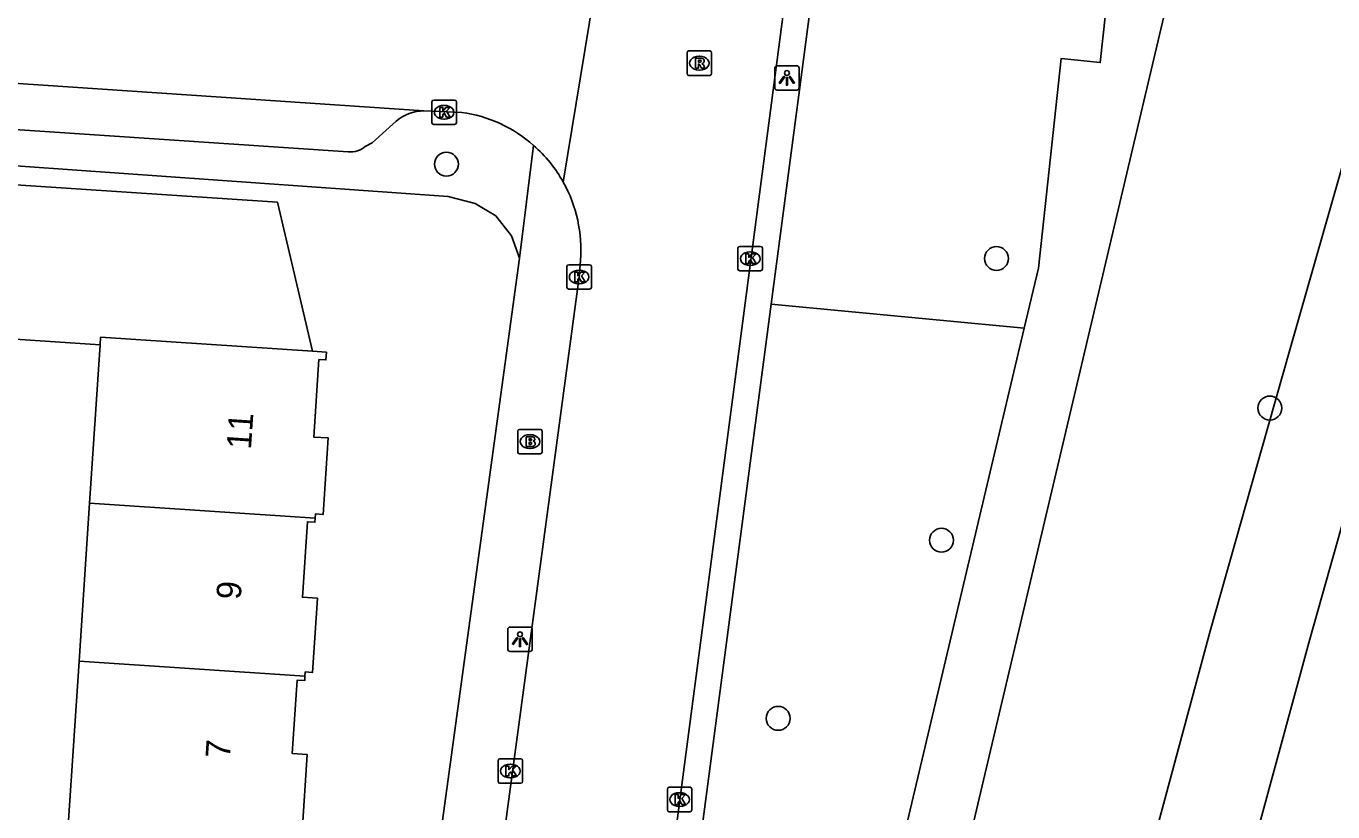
# Model space of a CAD drawing. Extents: x 161848 to 162726, y 385382 to 386521.
# Drawn here: x 162217.7 to 162271.1, y 386184.8 to 386216.9 of the extents above; entities that cross this region are included whole.
import ezdxf

# ---------------------------------------------------------------- set-up
doc = ezdxf.new("R2010")
doc.units = 0
for name, color, linetype in [('IMGEO_Boom', 7, 'Continuous'), ('IMGEO_Brandkraan', 7, 'Continuous'), ('IMGEO_Groenvoorziening', 7, 'Continuous'), ('IMGEO_Kolk', 7, 'Continuous'), ('IMGEO_Lichtpunt', 7, 'Continuous'), ('IMGEO_Pand', 7, 'Continuous'), ('IMGEO_Pand_nummerreeks', 7, 'Continuous'), ('IMGEO_Rietland', 7, 'Continuous'), ('IMGEO_Rijbaan_lokaal_open', 7, 'Continuous'), ('IMGEO_Rioolput', 7, 'Continuous'), ('IMGEO_Voetpad_halfverhard', 7, 'Continuous'), ('IMGEO_Voetpad_open', 7, 'Continuous'), ('IMGEO_Waterloop', 7, 'Continuous')]:
    doc.layers.add(name, color=color, linetype=linetype)

msp = doc.modelspace()

# ---------------------------------------------------------------- linework, layer by layer
at = {"layer": 'IMGEO_Boom'}
for centre in [(162234.857, 386211.277), (162257.34, 386207.423), (162268.511, 386201.308), (162255.091, 386195.903), (162248.417, 386188.622)]:
    msp.add_circle(centre, 0.489, dxfattribs=at)
at = {"layer": 'IMGEO_Brandkraan'}
for p, q in [((162237.77, 386199.511), (162237.77, 386200.363)), ((162237.845, 386200.437), (162238.697, 386200.437)), ((162238.771, 386200.363), (162238.771, 386199.511)), ((162238.258, 386200.217), (162238.283, 386200.217)), ((162238.697, 386199.437), (162237.845, 386199.437)), ((162238.281, 386199.657), (162238.256, 386199.657))]:
    msp.add_line(p, q, dxfattribs=at)
for points in [[(162237.77, 386199.511), (162237.77, 386200.363)], [(162237.845, 386200.437), (162238.697, 386200.437)], [(162238.771, 386200.363), (162238.771, 386199.511)], [(162238.118, 386200.137), (162238.118, 386199.737), (162238.331, 386199.737)], [(162238.349, 386200.137), (162238.118, 386200.137)], [(162238.297, 386200.056), (162238.243, 386200.056), (162238.243, 386199.98)], [(162238.243, 386199.98), (162238.296, 386199.98)], [(162238.305, 386199.904), (162238.243, 386199.904), (162238.243, 386199.823)], [(162238.243, 386199.823), (162238.305, 386199.823)], [(162238.697, 386199.437), (162237.845, 386199.437)]]:
    msp.add_lwpolyline(points, dxfattribs=at)
for centre, radius, start, end in [((162237.847, 386200.361), 0.0765, 91.552, 178.448), ((162237.847, 386200.361), 0.0765, 91.552, 178.448), ((162238.695, 386200.361), 0.0765, 1.552, 88.448), ((162238.695, 386200.361), 0.0765, 1.552, 88.448), ((162238.298, 386200.018), 0.0379, 267.8285, 90.9355), ((162238.306, 386199.863), 0.0404, 269.8759, 90.5077), ((162238.353, 386199.992), 0.145, 59.4692, 91.5367), ((162238.378, 386200.039), 0.0922, 285.5137, 58.1501), ((162238.383, 386199.847), 0.105, 301.3115, 78.989), ((162237.847, 386199.513), 0.0765, 181.552, 268.448), ((162237.847, 386199.513), 0.0765, 181.552, 268.448), ((162238.337, 386199.988), 0.251, 268.6676, 293.5347), ((162238.695, 386199.513), 0.0765, 271.552, 358.448), ((162238.695, 386199.513), 0.0765, 271.552, 358.448)]:
    msp.add_arc(centre, radius, start, end, dxfattribs=at)
for centre, major_axis, ratio, start_param, end_param in [((162238.257, 386199.937), (-0.387, 0.002), 0.722429, 4.712389, 7.853982), ((162238.282, 386199.937), (-0.39, 0.002), 0.717154, 1.570796, 4.712389)]:
    msp.add_ellipse(centre, major_axis=major_axis, ratio=ratio, start_param=start_param, end_param=end_param, dxfattribs=at)
at = {"layer": 'IMGEO_Groenvoorziening'}
msp.add_lwpolyline([(162248.129, 386205.557), (162258.469, 386204.571)], dxfattribs=at)
at = {"layer": 'IMGEO_Kolk'}
for p, q in [((162234.264, 386212.975), (162234.264, 386213.827)), ((162234.339, 386213.901), (162235.191, 386213.901)), ((162235.265, 386213.827), (162235.265, 386212.975)), ((162234.752, 386213.681), (162234.777, 386213.681)), ((162235.191, 386212.901), (162234.339, 386212.901)), ((162234.775, 386213.121), (162234.75, 386213.121)), ((162246.772, 386206.991), (162246.772, 386207.843)), ((162246.847, 386207.917), (162247.699, 386207.917)), ((162247.773, 386207.843), (162247.773, 386206.991)), ((162247.26, 386207.697), (162247.285, 386207.697)), ((162239.781, 386206.241), (162239.781, 386207.093)), ((162239.856, 386207.167), (162240.708, 386207.167)), ((162240.269, 386206.947), (162240.294, 386206.947)), ((162240.782, 386207.093), (162240.782, 386206.241)), ((162247.699, 386206.917), (162246.847, 386206.917)), ((162247.283, 386207.137), (162247.258, 386207.137)), ((162240.292, 386206.387), (162240.267, 386206.387)), ((162240.708, 386206.167), (162239.856, 386206.167)), ((162236.97, 386186.044), (162236.97, 386186.896)), ((162237.045, 386186.97), (162237.897, 386186.97)), ((162237.458, 386186.75), (162237.483, 386186.75)), ((162237.971, 386186.896), (162237.971, 386186.044)), ((162237.897, 386185.97), (162237.045, 386185.97)), ((162237.481, 386186.19), (162237.456, 386186.19)), ((162243.887, 386184.877), (162243.887, 386185.729)), ((162243.962, 386185.803), (162244.814, 386185.803)), ((162244.375, 386185.583), (162244.4, 386185.583)), ((162244.888, 386185.729), (162244.888, 386184.877)), ((162244.398, 386185.023), (162244.373, 386185.023)), ((162244.814, 386184.803), (162243.962, 386184.803))]:
    msp.add_line(p, q, dxfattribs=at)
for points in [[(162234.264, 386212.975), (162234.264, 386213.827)], [(162234.339, 386213.901), (162235.191, 386213.901)], [(162235.265, 386213.827), (162235.265, 386212.975)], [(162234.585, 386213.601), (162234.708, 386213.601), (162234.708, 386213.45), (162234.838, 386213.601), (162235.002, 386213.601), (162234.856, 386213.45), (162235.009, 386213.201), (162234.857, 386213.201), (162234.772, 386213.365), (162234.708, 386213.298), (162234.708, 386213.201), (162234.585, 386213.201), (162234.585, 386213.601)], [(162235.191, 386212.901), (162234.339, 386212.901)], [(162246.772, 386206.991), (162246.772, 386207.843)], [(162246.847, 386207.917), (162247.699, 386207.917)], [(162247.773, 386207.843), (162247.773, 386206.991)], [(162247.093, 386207.617), (162247.216, 386207.617), (162247.216, 386207.466), (162247.346, 386207.617), (162247.51, 386207.617), (162247.364, 386207.466), (162247.517, 386207.217), (162247.365, 386207.217), (162247.28, 386207.381), (162247.216, 386207.314), (162247.216, 386207.217), (162247.093, 386207.217), (162247.093, 386207.617)], [(162239.781, 386206.241), (162239.781, 386207.093)], [(162239.856, 386207.167), (162240.708, 386207.167)], [(162240.102, 386206.867), (162240.225, 386206.867), (162240.225, 386206.716), (162240.355, 386206.867), (162240.519, 386206.867), (162240.373, 386206.716), (162240.526, 386206.467), (162240.374, 386206.467), (162240.289, 386206.631), (162240.225, 386206.564), (162240.225, 386206.467), (162240.102, 386206.467), (162240.102, 386206.867)], [(162240.782, 386207.093), (162240.782, 386206.241)], [(162247.699, 386206.917), (162246.847, 386206.917)], [(162240.708, 386206.167), (162239.856, 386206.167)], [(162236.97, 386186.044), (162236.97, 386186.896)], [(162237.045, 386186.97), (162237.897, 386186.97)], [(162237.291, 386186.67), (162237.414, 386186.67), (162237.414, 386186.519), (162237.544, 386186.67), (162237.708, 386186.67), (162237.562, 386186.519), (162237.715, 386186.27), (162237.563, 386186.27), (162237.478, 386186.434), (162237.414, 386186.367), (162237.414, 386186.27), (162237.291, 386186.27), (162237.291, 386186.67)], [(162237.971, 386186.896), (162237.971, 386186.044)], [(162237.897, 386185.97), (162237.045, 386185.97)], [(162243.887, 386184.877), (162243.887, 386185.729)], [(162243.962, 386185.803), (162244.814, 386185.803)], [(162244.208, 386185.503), (162244.331, 386185.503), (162244.331, 386185.352), (162244.461, 386185.503), (162244.625, 386185.503), (162244.479, 386185.352), (162244.632, 386185.103), (162244.48, 386185.103), (162244.395, 386185.267), (162244.331, 386185.2), (162244.331, 386185.103), (162244.208, 386185.103), (162244.208, 386185.503)], [(162244.888, 386185.729), (162244.888, 386184.877)], [(162244.814, 386184.803), (162243.962, 386184.803)]]:
    msp.add_lwpolyline(points, dxfattribs=at)
for centre, start, end in [((162234.341, 386213.825), 91.552, 178.448), ((162234.341, 386213.825), 91.552, 178.448), ((162235.189, 386213.825), 1.552, 88.448), ((162235.189, 386213.825), 1.552, 88.448), ((162234.341, 386212.977), 181.552, 268.448), ((162234.341, 386212.977), 181.552, 268.448), ((162235.189, 386212.977), 271.552, 358.448), ((162235.189, 386212.977), 271.552, 358.448), ((162246.849, 386207.841), 91.552, 178.448), ((162246.849, 386207.841), 91.552, 178.448), ((162247.697, 386207.841), 1.552, 88.448), ((162247.697, 386207.841), 1.552, 88.448), ((162239.858, 386207.091), 91.552, 178.448), ((162239.858, 386207.091), 91.552, 178.448), ((162240.706, 386207.091), 1.552, 88.448), ((162240.706, 386207.091), 1.552, 88.448), ((162246.849, 386206.993), 181.552, 268.448), ((162246.849, 386206.993), 181.552, 268.448), ((162247.697, 386206.993), 271.552, 358.448), ((162247.697, 386206.993), 271.552, 358.448), ((162239.858, 386206.243), 181.552, 268.448), ((162239.858, 386206.243), 181.552, 268.448), ((162240.706, 386206.243), 271.552, 358.448), ((162240.706, 386206.243), 271.552, 358.448), ((162237.047, 386186.894), 91.552, 178.448), ((162237.047, 386186.894), 91.552, 178.448), ((162237.895, 386186.894), 1.552, 88.448), ((162237.895, 386186.894), 1.552, 88.448), ((162237.047, 386186.046), 181.552, 268.448), ((162237.047, 386186.046), 181.552, 268.448), ((162237.895, 386186.046), 271.552, 358.448), ((162237.895, 386186.046), 271.552, 358.448), ((162243.964, 386185.727), 91.552, 178.448), ((162243.964, 386185.727), 91.552, 178.448), ((162244.812, 386185.727), 1.552, 88.448), ((162244.812, 386185.727), 1.552, 88.448), ((162243.964, 386184.879), 181.552, 268.448), ((162243.964, 386184.879), 181.552, 268.448), ((162244.812, 386184.879), 271.552, 358.448), ((162244.812, 386184.879), 271.552, 358.448)]:
    msp.add_arc(centre, 0.0765, start, end, dxfattribs=at)
for centre, major_axis, ratio, start_param, end_param in [((162234.751, 386213.401), (-0.387, 0.002), 0.722429, 4.712389, 7.853982), ((162234.776, 386213.401), (-0.39, 0.002), 0.717154, 1.570796, 4.712389), ((162247.259, 386207.417), (-0.387, 0.002), 0.722429, 4.712389, 7.853982), ((162247.284, 386207.417), (-0.39, 0.002), 0.717154, 1.570796, 4.712389), ((162240.268, 386206.667), (-0.387, 0.002), 0.722429, 4.712389, 7.853982), ((162240.293, 386206.667), (-0.39, 0.002), 0.717154, 1.570796, 4.712389), ((162237.457, 386186.47), (-0.387, 0.002), 0.722429, 4.712389, 7.853982), ((162237.482, 386186.47), (-0.39, 0.002), 0.717154, 1.570796, 4.712389), ((162244.374, 386185.303), (-0.387, 0.002), 0.722429, 4.712389, 7.853982), ((162244.399, 386185.303), (-0.39, 0.002), 0.717154, 1.570796, 4.712389)]:
    msp.add_ellipse(centre, major_axis=major_axis, ratio=ratio, start_param=start_param, end_param=end_param, dxfattribs=at)
at = {"layer": 'IMGEO_Lichtpunt'}
for p, q in [((162249.176, 386215.303), (162248.368, 386215.303)), ((162249.176, 386215.303), (162248.368, 386215.303)), ((162248.274, 386215.208), (162248.274, 386214.401)), ((162248.274, 386215.208), (162248.274, 386214.401)), ((162249.27, 386214.401), (162249.27, 386215.208)), ((162249.27, 386214.401), (162249.27, 386215.208)), ((162248.368, 386214.307), (162249.176, 386214.307)), ((162248.368, 386214.307), (162249.176, 386214.307)), ((162238.268, 386192.356), (162237.46, 386192.356)), ((162238.268, 386192.356), (162237.46, 386192.356)), ((162237.366, 386192.261), (162237.366, 386191.454)), ((162237.366, 386192.261), (162237.366, 386191.454)), ((162238.362, 386191.454), (162238.362, 386192.261)), ((162238.362, 386191.454), (162238.362, 386192.261)), ((162237.46, 386191.36), (162238.268, 386191.36)), ((162237.46, 386191.36), (162238.268, 386191.36))]:
    msp.add_line(p, q, dxfattribs=at)
for points in [[(162248.648, 386214.872), (162248.687, 386214.844), (162248.499, 386214.582), (162248.461, 386214.609), (162248.648, 386214.872)], [(162248.75, 386214.824), (162248.797, 386214.824), (162248.797, 386214.502), (162248.75, 386214.502), (162248.75, 386214.824)], [(162248.86, 386214.844), (162248.898, 386214.871), (162249.085, 386214.609), (162249.046, 386214.581), (162248.86, 386214.844)], [(162237.74, 386191.925), (162237.779, 386191.897), (162237.591, 386191.635), (162237.553, 386191.662), (162237.74, 386191.925)], [(162237.842, 386191.877), (162237.889, 386191.877), (162237.889, 386191.555), (162237.842, 386191.555), (162237.842, 386191.877)], [(162237.952, 386191.897), (162237.99, 386191.924), (162238.177, 386191.662), (162238.138, 386191.634), (162237.952, 386191.897)]]:
    msp.add_lwpolyline(points, dxfattribs=at)
for centre in [(162248.773, 386215.006), (162237.865, 386192.059)]:
    msp.add_circle(centre, 0.0994, dxfattribs=at)
for centre, start, end in [((162248.368, 386215.208), 90, 180), ((162248.368, 386215.208), 90, 180), ((162249.176, 386215.208), 0, 90), ((162249.176, 386215.208), 0, 90), ((162248.368, 386214.401), 180, 270), ((162248.368, 386214.401), 180, 270), ((162249.176, 386214.401), 270, 0), ((162249.176, 386214.401), 270, 360), ((162237.46, 386192.261), 90, 180), ((162237.46, 386192.261), 90, 180), ((162238.268, 386192.261), 0, 90), ((162238.268, 386192.261), 0, 90), ((162237.46, 386191.454), 180, 270), ((162237.46, 386191.454), 180, 270), ((162238.268, 386191.454), 270, 0), ((162238.268, 386191.454), 270, 360)]:
    msp.add_arc(centre, 0.0946, start, end, dxfattribs=at)
at = {"layer": 'IMGEO_Pand'}
for points in [[(162229.385, 386203.63), (162227.948, 386209.731), (162211.283, 386210.833)], [(162210.867, 386204.545), (162220.703, 386203.887)], [(162220.703, 386203.887), (162220.724, 386204.207), (162229.385, 386203.63)], [(162220.703, 386203.887), (162220.275, 386197.423)], [(162229.492, 386196.81), (162229.503, 386196.978), (162229.825, 386196.957), (162230.031, 386200.084), (162229.436, 386200.123), (162229.645, 386203.292), (162229.934, 386203.273), (162229.955, 386203.592), (162229.385, 386203.63)], [(162220.275, 386197.423), (162219.847, 386190.958)], [(162229.492, 386196.81), (162220.275, 386197.423)], [(162229.077, 386190.345), (162229.088, 386190.519), (162229.385, 386190.499), (162229.586, 386193.531), (162228.974, 386193.572), (162229.178, 386196.661), (162229.481, 386196.641), (162229.492, 386196.81)], [(162219.847, 386190.958), (162219.417, 386184.447)], [(162219.847, 386190.958), (162229.077, 386190.345)], [(162228.57, 386183.838), (162228.581, 386184.007), (162228.964, 386183.981), (162229.172, 386187.138), (162228.559, 386187.179), (162228.758, 386190.188), (162229.065, 386190.168), (162229.077, 386190.345)]]:
    msp.add_lwpolyline(points, dxfattribs=at)
at = {"layer": 'IMGEO_Rietland'}
msp.add_lwpolyline([(162317.713, 386335.163), (162298.101, 386290.767), (162281.532, 386245.028), (162277.869, 386233.716), (162276.768, 386230.072), (162275.09, 386223.991), (162273.521, 386218.452), (162272.276, 386213.996), (162269.353, 386203.783), (162268.162, 386199.561), (162266.087, 386192.236), (162263.976, 386184.406), (162260.963, 386173.327), (162258.167, 386162.865)], dxfattribs=at)
at = {"layer": 'IMGEO_Rijbaan_lokaal_open'}
for points in [[(162251.724, 386241.049), (162241.439, 386162.788)], [(162127.244, 386220.666), (162233.934, 386213.458)], [(162239.635, 386210.544), (162241.242, 386220.325)], [(162233.934, 386213.458), (162235.484, 386213.396)], [(162234.419, 386163.158), (162240.282, 386206.667), (162240.335, 386207.335)]]:
    msp.add_lwpolyline(points, dxfattribs=at)
for centre, radius, start, end in [((162234.677, 386207.771), 5.683, 48.7908, 81.8372), ((162234.667, 386207.771), 5.689, 29.1752, 48.719), ((162234.671, 386207.78), 5.681, 355.5037, 29.1074)]:
    msp.add_arc(centre, radius, start, end, dxfattribs=at)
at = {"layer": 'IMGEO_Rioolput'}
for p, q in [((162244.694, 386214.982), (162244.694, 386215.834)), ((162244.769, 386215.908), (162245.621, 386215.908)), ((162245.695, 386215.834), (162245.695, 386214.982)), ((162245.182, 386215.688), (162245.207, 386215.688)), ((162245.621, 386214.908), (162244.769, 386214.908)), ((162245.205, 386215.128), (162245.18, 386215.128))]:
    msp.add_line(p, q, dxfattribs=at)
for points in [[(162244.694, 386214.982), (162244.694, 386215.834)], [(162244.769, 386215.908), (162245.621, 386215.908)], [(162245.695, 386215.834), (162245.695, 386214.982)], [(162245.283, 386215.606), (162245.031, 386215.608), (162245.031, 386215.208)], [(162245.031, 386215.208), (162245.155, 386215.208), (162245.155, 386215.37), (162245.166, 386215.37)], [(162245.209, 386215.527), (162245.155, 386215.527), (162245.155, 386215.446)], [(162245.155, 386215.446), (162245.207, 386215.446)], [(162245.213, 386215.341), (162245.284, 386215.208), (162245.424, 386215.208), (162245.359, 386215.334)], [(162245.621, 386214.908), (162244.769, 386214.908)]]:
    msp.add_lwpolyline(points, dxfattribs=at)
for centre, radius, start, end in [((162244.771, 386215.832), 0.0765, 91.552, 178.448), ((162244.771, 386215.832), 0.0765, 91.552, 178.448), ((162245.619, 386215.832), 0.0765, 1.552, 88.448), ((162245.619, 386215.832), 0.0765, 1.552, 88.448), ((162245.165, 386215.317), 0.0533, 26.0293, 88.6989), ((162245.191, 386215.635), 0.19, 274.7715, 282.9687), ((162245.215, 386215.431), 0.0964, 77.0061, 93.1865), ((162245.229, 386215.488), 0.0378, 276.6634, 79.6772), ((162245.282, 386215.496), 0.109, 350.3612, 89.416), ((162245.28, 386215.496), 0.112, 277.5842, 350.9817), ((162245.264, 386215.281), 0.108, 29.5134, 73.7905), ((162244.771, 386214.984), 0.0765, 181.552, 268.448), ((162244.771, 386214.984), 0.0765, 181.552, 268.448), ((162245.619, 386214.984), 0.0765, 271.552, 358.448), ((162245.619, 386214.984), 0.0765, 271.552, 358.448)]:
    msp.add_arc(centre, radius, start, end, dxfattribs=at)
for centre, major_axis, ratio, start_param, end_param in [((162245.181, 386215.408), (-0.387, 0.002), 0.722429, 4.712389, 7.853982), ((162245.206, 386215.408), (-0.39, 0.002), 0.717154, 1.570796, 4.712389)]:
    msp.add_ellipse(centre, major_axis=major_axis, ratio=ratio, start_param=start_param, end_param=end_param, dxfattribs=at)
at = {"layer": 'IMGEO_Voetpad_halfverhard'}
for points in [[(162250.491, 386159.339), (162253.156, 386170.623), (162271.887, 386250), (162290.161, 386327.442), (162292.79, 386338.592)], [(162262.11, 386220.303), (162261.581, 386215.429), (162259.975, 386215.602), (162259.049, 386207.021), (162258.469, 386204.571)], [(162258.469, 386204.571), (162250.31, 386170.088)]]:
    msp.add_lwpolyline(points, dxfattribs=at)
at = {"layer": 'IMGEO_Voetpad_open'}
for points in [[(162248.129, 386205.557), (162250.267, 386221.762)], [(162230.846, 386211.782), (162215.792, 386212.793)], [(162232.797, 386213.041), (162231.821, 386212.145), (162231.542, 386212.006)], [(162237.841, 386207.442), (162238.421, 386212.046)], [(162215.708, 386211.318), (162234.925, 386209.956), (162236.034, 386209.677), (162236.872, 386209.172), (162237.513, 386208.343), (162237.841, 386207.442)], [(162237.841, 386207.442), (162231.909, 386164.052)], [(162243.362, 386169.424), (162248.129, 386205.557)]]:
    msp.add_lwpolyline(points, dxfattribs=at)
for centre, radius, start, end in [((162233.968, 386211.608), 1.85, 91.0389, 129.2426), ((162230.935, 386212.7), 0.922, 264.4773, 311.2031)]:
    msp.add_arc(centre, radius, start, end, dxfattribs=at)
at = {"layer": 'IMGEO_Waterloop'}
msp.add_lwpolyline([(162325.189, 386334.365), (162322.089, 386329.725), (162319.727, 386326.439), (162317.366, 386321.347), (162307.53, 386304.139), (162303.054, 386293.544), (162301.338, 386288.482), (162300.452, 386287.4), (162298.172, 386282.623), (162294.039, 386275.187), (162293.136, 386272.23), (162293.341, 386270.792), (162293.772, 386267.753), (162292.663, 386263.605), (162291.245, 386259.427), (162287.263, 386250.587), (162284.101, 386240.033), (162281.308, 386231.408), (162270.138, 386191.86), (162263.392, 386167.023), (162261.781, 386161.319)], dxfattribs=at)

# ---------------------------------------------------------------- texts
at = {"layer": 'IMGEO_Pand_nummerreeks'}
for s, rotation, p in [('11', 86.0926, (162226.868, 386199.6)), ('9', 86.0948, (162226.448, 386193.456)), ('7', 86.0948, (162226.005, 386186.967))]:
    msp.add_text(s, height=1, rotation=rotation, dxfattribs=at).set_placement(p)

doc.saveas('drawing.dxf')
